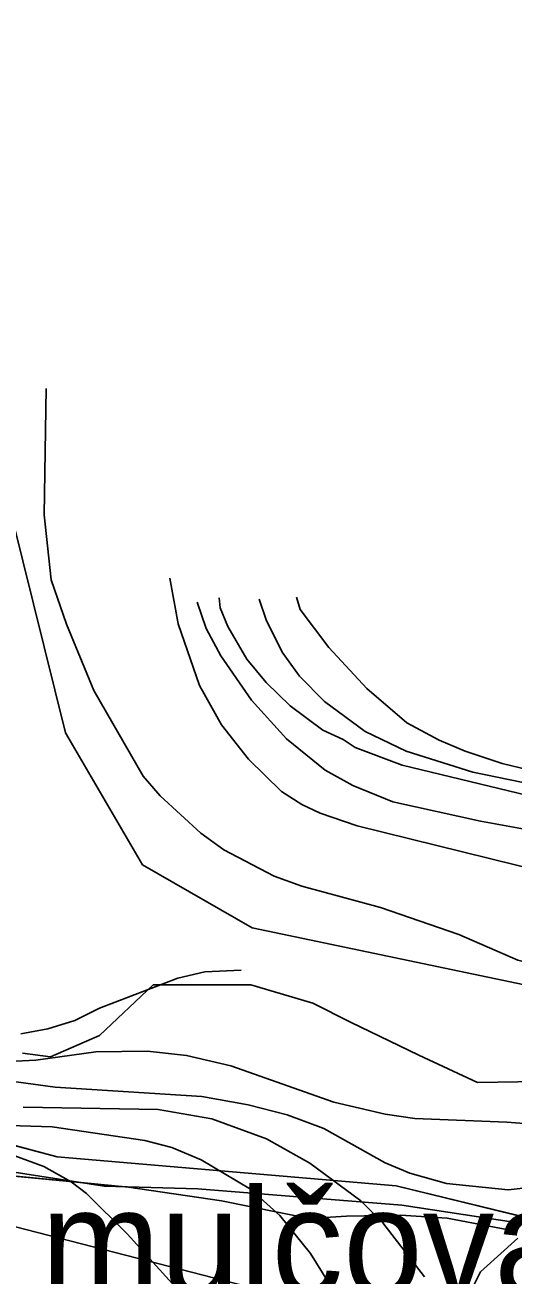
# Model space of a CAD drawing. Extents: x -662620 to -656370, y -1067090 to -1062990.
# Drawn here: x -660453.2 to -660339.1, y -1066222.1 to -1065930.1 of the extents above; entities that cross this region are included whole.
import ezdxf

# ---------------------------------------------------------------- set-up
doc = ezdxf.new("R2010")
doc.units = 0
for name, color, linetype in [('Agrotechnicka_opatreni_hrazkovani_a_dulkovani__mulcovani', 7, 'Continuous'), ('CHRANENE_LOZISKOVE_UZEMI', 7, 'Continuous'), ('HRANICE_KATASTRÁLNÍHO_ÚZEMÍ', 7, 'Continuous'), ('OBVOD_PÚ', 7, 'Continuous'), ('ORNÁ_PŮDA_-_STÁVAJÍCÍ', 7, 'Continuous'), ('OSTATNÍ_PLOCHA_-_STÁVAJÍCÍ', 7, 'Continuous'), ('SILNICE_II__TŘÍDY_A_III__TŘÍDY', 7, 'Continuous'), ('VRSTEVNICE_ZDŮRAZNĚNÁ', 7, 'Continuous'), ('VRSTEVNICE_ZÁKLADNÍ', 7, 'Continuous')]:
    doc.layers.add(name, color=color, linetype=linetype)

msp = doc.modelspace()

# ---------------------------------------------------------------- linework, layer by layer
at = {"layer": 'Agrotechnicka_opatreni_hrazkovani_a_dulkovani__mulcovani'}
msp.add_lwpolyline([(-660331.87, -1066210.91), (-660365.1, -1066205.8), (-660412.77, -1066201.98), (-660434.7, -1066201.4), (-660460.3, -1066197.4), (-660472.8, -1066193.3), (-660487.85, -1066184.51), (-660497.46, -1066174.87), (-660508.8, -1066163.6), (-660514.28, -1066147.75), (-660514.6, -1066141), (-660512.7, -1066120.6), (-660513, -1066105.5), (-660513, -1066083.9), (-660516.68, -1066066.41), (-660523.89, -1066060.99), (-660538.17, -1066059.74), (-660550.42, -1066061.81), (-660545.38, -1066106.74), (-660576.6, -1066331.93)], dxfattribs=at)
at = {"layer": 'CHRANENE_LOZISKOVE_UZEMI'}
for points in [[(-660327.62, -1066210.77), (-660366.47, -1066201.31), (-660445.63, -1066194.52), (-660484.78, -1066184.12), (-660511.87, -1066151.29), (-660507.38, -1066137.82), (-660508.74, -1066089.25), (-660515.15, -1066044.15), (-660529.21, -1066039.87), (-660528.43, -1066055.15), (-660587.84, -1066065.75), (-660589.82, -1066059.75), (-660608.75, -1066071.11), (-660621.4, -1066077.26), (-660620.93, -1066081.92), (-660647.24, -1066097.55), (-660659.26, -1066117.98), (-660661.5, -1066144.59), (-660674.57, -1066154.35)], [(-660666.2, -1066156.57), (-660244.64, -1066265.17)], [(-660484.78, -1066184.12), (-660445.63, -1066194.52), (-660366.47, -1066201.31), (-660327.62, -1066210.77)], [(-660338.55, -1066211.88), (-660354.55, -1066208.88), (-660365.46, -1066208.17), (-660378.03, -1066208.37), (-660386.84, -1066208.96), (-660407.23, -1066204.82), (-660428.99, -1066201.62), (-660465.66, -1066198.05)], [(-660338.55, -1066211.88), (-660354.55, -1066208.88), (-660365.46, -1066208.17), (-660378.03, -1066208.37), (-660386.84, -1066208.96), (-660407.23, -1066204.82), (-660428.99, -1066201.62), (-660465.66, -1066198.05)]]:
    msp.add_lwpolyline(points, dxfattribs=at)
at = {"layer": 'HRANICE_KATASTRÁLNÍHO_ÚZEMÍ'}
msp.add_lwpolyline([(-660453.78, -1066170.28), (-660447.21, -1066171.13), (-660435.77, -1066166.18), (-660423.2, -1066154.32), (-660400.38, -1066154.32), (-660385.9, -1066158.61), (-660377.14, -1066163.08), (-660361.13, -1066170.8), (-660347.46, -1066177.14), (-660300.26, -1066176.37)], dxfattribs=at)
at = {"layer": 'OBVOD_PÚ'}
for points in [[(-660484.78, -1066184.12), (-660445.63, -1066194.52)], [(-660445.63, -1066194.52), (-660366.47, -1066201.31)], [(-660366.47, -1066201.31), (-660327.62, -1066210.77)]]:
    msp.add_lwpolyline(points, dxfattribs=at)
at = {"layer": 'ORNÁ_PŮDA_-_STÁVAJÍCÍ'}
for p, q in [((-660465.66, -1066198.05), (-660428.99, -1066201.62)), ((-660428.99, -1066201.62), (-660407.23, -1066204.82)), ((-660407.23, -1066204.82), (-660386.84, -1066208.96)), ((-660386.84, -1066208.96), (-660378.03, -1066208.37)), ((-660378.03, -1066208.37), (-660365.46, -1066208.17)), ((-660365.46, -1066208.17), (-660354.55, -1066208.88)), ((-660354.55, -1066208.88), (-660338.55, -1066211.88))]:
    msp.add_line(p, q, dxfattribs=at)
msp.add_lwpolyline([(-660465.66, -1066198.05), (-660428.99, -1066201.62), (-660407.23, -1066204.82), (-660386.84, -1066208.96), (-660378.03, -1066208.37), (-660365.46, -1066208.17), (-660354.55, -1066208.88), (-660338.55, -1066211.88)], dxfattribs=at)
at = {"layer": 'OSTATNÍ_PLOCHA_-_STÁVAJÍCÍ'}
for p, q in [((-660484.78, -1066184.12), (-660445.63, -1066194.52)), ((-660484.78, -1066184.12), (-660445.63, -1066194.52)), ((-660445.63, -1066194.52), (-660366.47, -1066201.31)), ((-660445.63, -1066194.52), (-660366.47, -1066201.31)), ((-660428.99, -1066201.62), (-660465.66, -1066198.05)), ((-660428.99, -1066201.62), (-660465.66, -1066198.05)), ((-660407.23, -1066204.82), (-660428.99, -1066201.62)), ((-660407.23, -1066204.82), (-660428.99, -1066201.62)), ((-660366.47, -1066201.31), (-660327.62, -1066210.77)), ((-660366.47, -1066201.31), (-660327.62, -1066210.77)), ((-660386.84, -1066208.96), (-660407.23, -1066204.82)), ((-660386.84, -1066208.96), (-660407.23, -1066204.82)), ((-660378.03, -1066208.37), (-660386.84, -1066208.96)), ((-660378.03, -1066208.37), (-660386.84, -1066208.96)), ((-660365.46, -1066208.17), (-660378.03, -1066208.37)), ((-660365.46, -1066208.17), (-660378.03, -1066208.37)), ((-660354.55, -1066208.88), (-660365.46, -1066208.17)), ((-660354.55, -1066208.88), (-660365.46, -1066208.17)), ((-660338.55, -1066211.88), (-660354.55, -1066208.88)), ((-660338.55, -1066211.88), (-660354.55, -1066208.88))]:
    msp.add_line(p, q, dxfattribs=at)
for points in [[(-660678.44, -1066157.46), (-660661.5, -1066144.59), (-660659.26, -1066117.98), (-660651.89, -1066105.47), (-660647.24, -1066097.55), (-660620.93, -1066081.92), (-660621.4, -1066077.26), (-660608.75, -1066071.11), (-660589.82, -1066059.75), (-660587.84, -1066065.75), (-660580.85, -1066064.48), (-660528.43, -1066055.15), (-660529.21, -1066039.87), (-660515.29, -1066044.38), (-660508.74, -1066089.25), (-660507.38, -1066137.82), (-660511.87, -1066151.29), (-660505.16, -1066159.99), (-660484.78, -1066184.12), (-660445.63, -1066194.52), (-660366.47, -1066201.31), (-660327.62, -1066210.77)], [(-660678.44, -1066157.46), (-660661.5, -1066144.59), (-660659.26, -1066117.98), (-660651.89, -1066105.47), (-660647.24, -1066097.55), (-660620.93, -1066081.92), (-660621.4, -1066077.26), (-660608.75, -1066071.11), (-660589.82, -1066059.75), (-660587.84, -1066065.75), (-660580.85, -1066064.48), (-660528.43, -1066055.15), (-660529.21, -1066039.87), (-660515.29, -1066044.38), (-660508.74, -1066089.25), (-660507.38, -1066137.82), (-660511.87, -1066151.29), (-660505.16, -1066159.99), (-660484.78, -1066184.12), (-660445.63, -1066194.52), (-660366.47, -1066201.31), (-660327.62, -1066210.77)], [(-660338.55, -1066211.88), (-660354.55, -1066208.88), (-660365.46, -1066208.17), (-660378.03, -1066208.37), (-660386.84, -1066208.96), (-660407.23, -1066204.82), (-660428.99, -1066201.62), (-660465.66, -1066198.05)], [(-660338.55, -1066211.88), (-660354.55, -1066208.88), (-660365.46, -1066208.17), (-660378.03, -1066208.37), (-660386.84, -1066208.96), (-660407.23, -1066204.82), (-660428.99, -1066201.62), (-660465.66, -1066198.05)]]:
    msp.add_lwpolyline(points, dxfattribs=at)
at = {"layer": 'SILNICE_II__TŘÍDY_A_III__TŘÍDY'}
msp.add_lwpolyline([(-660727.44, -1066329.77), (-660601.37, -1066369.96), (-660592.78, -1066365.99), (-660577.74, -1066363.85), (-660483.51, -1066367.65), (-660340.37, -1066381.77), (-660272.33, -1066361.23), (-660255, -1066340.04), (-660228.04, -1066280.99), (-660222.26, -1066260.45), (-660220.98, -1066232.85), (-660225.47, -1066211.66), (-660239.59, -1066191.12), (-660260.13, -1066174.43), (-660283.24, -1066165.45), (-660400.07, -1066141.05), (-660425.74, -1066126.29), (-660443.72, -1066095.48), (-660468.75, -1065994.7), (-660462.97, -1065827.16)], dxfattribs=at)
at = {"layer": 'VRSTEVNICE_ZDŮRAZNĚNÁ'}
for points in [[(-660448.24, -1066015.01), (-660448.66, -1066044.56), (-660447.08, -1066059.75), (-660443.5, -1066070.07), (-660437.05, -1066085.55), (-660425.59, -1066105.61), (-660421.57, -1066110.2), (-660412.11, -1066118.94), (-660406.67, -1066122.81), (-660394.92, -1066128.98), (-660388.47, -1066131.27), (-660370.12, -1066136.28), (-660351.78, -1066142.59), (-660338.02, -1066148.61), (-660328.56, -1066150.9), (-660309.07, -1066154.2), (-660299.33, -1066157.93), (-660292.59, -1066163.51), (-660288.89, -1066168.56), (-660287.43, -1066174.84)], [(-660419.29, -1066059.31), (-660417.41, -1066070), (-660412.4, -1066084.4), (-660407.24, -1066093.58), (-660400.94, -1066101.6), (-660393.2, -1066109.2), (-660388.47, -1066112.21), (-660384.17, -1066114.21), (-660375.57, -1066117.22), (-660319.68, -1066130.98)], [(-660453.6, -1066182.95), (-660422.07, -1066183.47), (-660409.48, -1066185.67), (-660396.75, -1066190.33), (-660386.62, -1066196.03), (-660374.71, -1066204.79), (-660369.55, -1066209.95), (-660359.8, -1066222.56)], [(-660349.19, -1066226.19), (-660346.76, -1066221.41), (-660338.02, -1066213.53)]]:
    msp.add_lwpolyline(points, dxfattribs=at)
at = {"layer": 'VRSTEVNICE_ZÁKLADNÍ'}
for points in [[(-660412.9, -1066064.93), (-660410.83, -1066071.08), (-660407.38, -1066077.52), (-660400.22, -1066087.84), (-660392.05, -1066096.87), (-660383.02, -1066104.18), (-660376.57, -1066107.76), (-660367.26, -1066111.63), (-660346.76, -1066116.08), (-660334.77, -1066118.26)], [(-660412.9, -1066064.93), (-660410.83, -1066071.08), (-660407.38, -1066077.52), (-660400.22, -1066087.84), (-660392.05, -1066096.87), (-660383.02, -1066104.18), (-660376.57, -1066107.76), (-660367.26, -1066111.63), (-660346.76, -1066116.08), (-660334.77, -1066118.26)], [(-660407.82, -1066063.97), (-660407.56, -1066066.24), (-660405.81, -1066070.65), (-660401.37, -1066078.24), (-660396.78, -1066083.69), (-660391.19, -1066089.13), (-660383.6, -1066094.87), (-660378.86, -1066097.02), (-660376, -1066098.88), (-660365.02, -1066102.99), (-660328.9, -1066111.73)], [(-660407.82, -1066063.97), (-660407.56, -1066066.24), (-660405.81, -1066070.65), (-660401.37, -1066078.24), (-660396.78, -1066083.69), (-660391.19, -1066089.13), (-660383.6, -1066094.87), (-660378.86, -1066097.02), (-660376, -1066098.88), (-660365.02, -1066102.99), (-660328.9, -1066111.73)], [(-660398.46, -1066064.28), (-660396.8, -1066069.08), (-660393.05, -1066076.66), (-660389.04, -1066082.25), (-660383.17, -1066088.13), (-660373.71, -1066095.15), (-660364.1, -1066099.74), (-660348.52, -1066104.64), (-660325.77, -1066109.31)], [(-660398.46, -1066064.28), (-660396.8, -1066069.08), (-660393.05, -1066076.66), (-660389.04, -1066082.25), (-660383.17, -1066088.13), (-660373.71, -1066095.15), (-660364.1, -1066099.74), (-660348.52, -1066104.64), (-660325.77, -1066109.31)], [(-660333.58, -1066104.61), (-660341.64, -1066102.6), (-660350.35, -1066099.74), (-660356.36, -1066097.16), (-660363.96, -1066093.15), (-660373.28, -1066085.12), (-660382.16, -1066075.52), (-660388.85, -1066066.68), (-660389.76, -1066063.77)], [(-660333.58, -1066104.61), (-660341.64, -1066102.6), (-660350.35, -1066099.74), (-660356.36, -1066097.16), (-660363.96, -1066093.15), (-660373.28, -1066085.12), (-660382.16, -1066075.52), (-660388.85, -1066066.68), (-660389.76, -1066063.77)], [(-660454.11, -1066165.81), (-660447.8, -1066164.66), (-660441.5, -1066162.65), (-660435.76, -1066159.79), (-660417.42, -1066152.77), (-660411.11, -1066151.33), (-660402.66, -1066150.9)], [(-660454.11, -1066165.81), (-660447.8, -1066164.66), (-660441.5, -1066162.65), (-660435.76, -1066159.79), (-660417.42, -1066152.77), (-660411.11, -1066151.33), (-660402.66, -1066150.9)], [(-660338.88, -1066306.83), (-660343.32, -1066301.1), (-660352.78, -1066292.5), (-660372.85, -1066278.02), (-660379.58, -1066272.15), (-660387.89, -1066263.69), (-660395.63, -1066253.52), (-660399.79, -1066247.21), (-660414.98, -1066228.29), (-660429.31, -1066212.53), (-660438.77, -1066203.07), (-660442.35, -1066200.35), (-660448.8, -1066196.76), (-660455.54, -1066194.33), (-660467, -1066191.46), (-660475.6, -1066188.31), (-660481.19, -1066185.59), (-660486.21, -1066181.86), (-660492.37, -1066174.41), (-660499.68, -1066161.79), (-660502.26, -1066155.49)], [(-660338.88, -1066306.83), (-660343.32, -1066301.1), (-660352.78, -1066292.5), (-660372.85, -1066278.02), (-660379.58, -1066272.15), (-660387.89, -1066263.69), (-660395.63, -1066253.52), (-660399.79, -1066247.21), (-660414.98, -1066228.29), (-660429.31, -1066212.53), (-660438.77, -1066203.07), (-660442.35, -1066200.35), (-660448.8, -1066196.76), (-660455.54, -1066194.33), (-660467, -1066191.46), (-660475.6, -1066188.31), (-660481.19, -1066185.59), (-660486.21, -1066181.86), (-660492.37, -1066174.41), (-660499.68, -1066161.79), (-660502.26, -1066155.49)], [(-660460.13, -1066172.4), (-660450.67, -1066171.97), (-660436.62, -1066169.96), (-660424.58, -1066169.82), (-660415.41, -1066170.82), (-660405.09, -1066173.26), (-660381.02, -1066181.72), (-660368.98, -1066184.58), (-660362.1, -1066185.59), (-660340.6, -1066186.45), (-660321.4, -1066187.88)], [(-660460.13, -1066172.4), (-660450.67, -1066171.97), (-660436.62, -1066169.96), (-660424.58, -1066169.82), (-660415.41, -1066170.82), (-660405.09, -1066173.26), (-660381.02, -1066181.72), (-660368.98, -1066184.58), (-660362.1, -1066185.59), (-660340.6, -1066186.45), (-660321.4, -1066187.88)], [(-660462.76, -1066175.97), (-660446.09, -1066178.24), (-660411.84, -1066180.44), (-660401.06, -1066182.38), (-660391.91, -1066184.73), (-660383.31, -1066187.88), (-660368.98, -1066195.9), (-660363.24, -1066198.34), (-660354.65, -1066200.78), (-660340.31, -1066202.21), (-660323.69, -1066200.35)], [(-660462.76, -1066175.97), (-660446.09, -1066178.24), (-660411.84, -1066180.44), (-660401.06, -1066182.38), (-660391.91, -1066184.73), (-660383.31, -1066187.88), (-660368.98, -1066195.9), (-660363.24, -1066198.34), (-660354.65, -1066200.78), (-660340.31, -1066202.21), (-660323.69, -1066200.35)], [(-660461.85, -1066187.02), (-660446.82, -1066187.52), (-660425.16, -1066190.74), (-660418.85, -1066192.32), (-660411.97, -1066195.19), (-660400.51, -1066202.07), (-660393.63, -1066208.23), (-660386.46, -1066217.12), (-660378.44, -1066230.01)], [(-660461.85, -1066187.02), (-660446.82, -1066187.52), (-660425.16, -1066190.74), (-660418.85, -1066192.32), (-660411.97, -1066195.19), (-660400.51, -1066202.07), (-660393.63, -1066208.23), (-660386.46, -1066217.12), (-660378.44, -1066230.01)]]:
    msp.add_lwpolyline(points, dxfattribs=at)

# ---------------------------------------------------------------- texts
at = {"layer": 'Agrotechnicka_opatreni_hrazkovani_a_dulkovani__mulcovani'}
msp.add_text('PEO 2, mulčování', height=25, dxfattribs=at).set_placement((-660566.47, -1066227))

doc.saveas('drawing.dxf')
